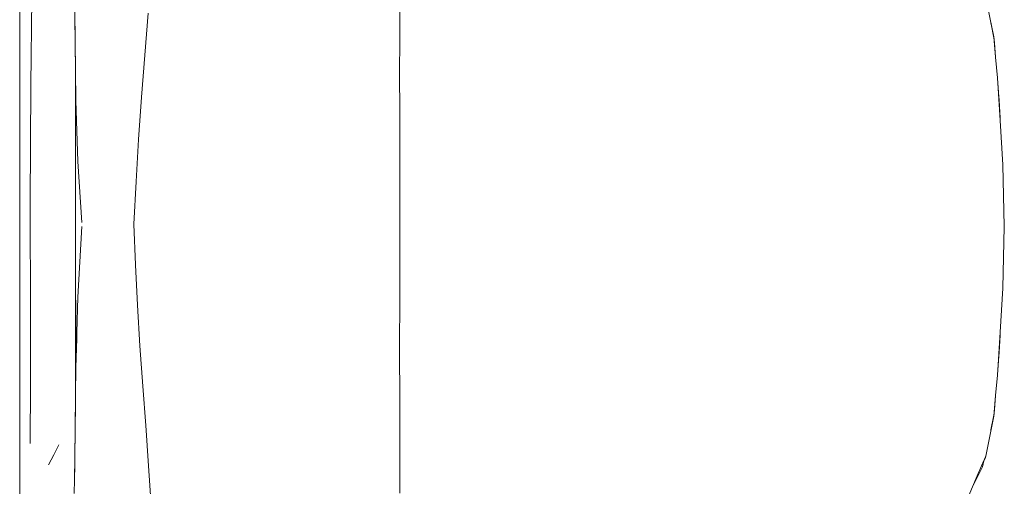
# Model space of a CAD drawing. Header units: millimetres. Extents: x -261 to 187, y -214 to 106.
# Tile 754 of 1056: x -204.843 to -204.071, y 8.716 to 9.081. Entities that reach past the tile are written whole.
import ezdxf

# ---------------------------------------------------------------- set-up
doc = ezdxf.new("R2010")
doc.units = ezdxf.units.MM
doc.header["$LTSCALE"] = 0.005
doc.header["$MEASUREMENT"] = 0
doc.layers.add('IFC-Elemento de mobília-Contorno', color=9, linetype='Continuous', lineweight=5)

msp = doc.modelspace()

# ---------------------------------------------------------------- linework, layer by layer
at = {"layer": 'IFC-Elemento de mobília-Contorno', "lineweight": 5}
for p, q in [((-204.84283, 9.03414), (-204.84272, 9.18757)), ((-204.83422, 9.02968), (-204.83307, 9.12219)), ((-204.54495, 9.06533), (-204.54495, 9.10114)), ((-204.08556, 9.09896), (-204.07934, 9.06758)), ((-204.79968, 9.08759), (-204.79937, 9.06445)), ((-204.74462, 9.05314), (-204.74206, 9.08614)), ((-204.79956, 9.07861), (-204.79941, 9.06726)), ((-204.08151, 9.07851), (-204.08103, 9.07615)), ((-204.08103, 9.07615), (-204.07942, 9.06817)), ((-204.79941, 9.06726), (-204.79932, 9.06011)), ((-204.79937, 9.06445), (-204.79907, 9.04082)), ((-204.54498, 9.03869), (-204.54495, 9.06533)), ((-204.07942, 9.06817), (-204.07935, 9.06765)), ((-204.07934, 9.06758), (-204.07781, 9.05151)), ((-204.07934, 9.06758), (-204.07874, 9.06272)), ((-204.07874, 9.06272), (-204.07781, 9.05151)), ((-204.79932, 9.06011), (-204.79909, 9.04289)), ((-204.74725, 9.02034), (-204.74462, 9.05314)), ((-204.07781, 9.05151), (-204.07629, 9.03545)), ((-204.79909, 8.78177), (-204.79909, 9.04289)), ((-204.79907, 9.04082), (-204.79878, 9.01767)), ((-204.54498, 9.03869), (-204.54495, 9.00884)), ((-204.84283, 9.03414), (-204.84281, 8.8242)), ((-204.07629, 9.03545), (-204.07522, 9.0187)), ((-204.07627, 9.03515), (-204.07626, 9.03503)), ((-204.07626, 9.03503), (-204.07533, 9.02055)), ((-204.83452, 8.93731), (-204.83422, 9.02968)), ((-204.79878, 9.01767), (-204.79725, 8.97002)), ((-204.74963, 8.98706), (-204.74725, 9.02034)), ((-204.07536, 9.02096), (-204.07509, 9.01757)), ((-204.07522, 9.0187), (-204.07415, 9.00194)), ((-204.07509, 9.01757), (-204.07415, 9.00194)), ((-204.07509, 9.01757), (-204.07428, 9.00413)), ((-204.54495, 9.00884), (-204.54495, 8.97269)), ((-204.07428, 9.00413), (-204.07422, 9.00313)), ((-204.07415, 9.00194), (-204.07227, 8.9674)), ((-204.75157, 8.95419), (-204.74963, 8.98706)), ((-204.79725, 8.97002), (-204.79417, 8.92201)), ((-204.54496, 8.93728), (-204.54495, 8.97269)), ((-204.07227, 8.9674), (-204.071, 8.91905)), ((-204.75337, 8.92071), (-204.75157, 8.95419)), ((-204.83452, 8.93731), (-204.83432, 8.84916)), ((-204.54496, 8.93728), (-204.54495, 8.90519)), ((-204.79565, 8.89124), (-204.79417, 8.91889)), ((-204.75337, 8.92071), (-204.752, 8.88887)), ((-204.07227, 8.8707), (-204.071, 8.91905)), ((-204.54495, 8.86772), (-204.54495, 8.90519)), ((-204.79712, 8.86359), (-204.79565, 8.89124)), ((-204.752, 8.88887), (-204.75057, 8.85734)), ((-204.07415, 8.83617), (-204.07227, 8.8707)), ((-204.79878, 8.80857), (-204.79878, 8.86143)), ((-204.79795, 8.83608), (-204.79712, 8.86359)), ((-204.54499, 8.81865), (-204.54495, 8.86772)), ((-204.75057, 8.85734), (-204.74859, 8.82548)), ((-204.83432, 8.84916), (-204.8343, 8.79589)), ((-204.79878, 8.80857), (-204.7981, 8.83128)), ((-204.7981, 8.83128), (-204.79795, 8.83608)), ((-204.07522, 8.81941), (-204.07415, 8.83617)), ((-204.07509, 8.82054), (-204.07415, 8.83617)), ((-204.07509, 8.82054), (-204.07428, 8.83398)), ((-204.07428, 8.83398), (-204.07422, 8.83497)), ((-204.84281, 8.8242), (-204.84273, 8.65658)), ((-204.74859, 8.82548), (-204.7464, 8.79396)), ((-204.54499, 8.81865), (-204.54495, 8.78663)), ((-204.07629, 8.80266), (-204.07522, 8.81941)), ((-204.07626, 8.80308), (-204.07533, 8.81754)), ((-204.07537, 8.81713), (-204.07509, 8.82054)), ((-204.79903, 8.7871), (-204.79878, 8.80857)), ((-204.07781, 8.78659), (-204.07629, 8.80266)), ((-204.07627, 8.80296), (-204.07626, 8.80308)), ((-204.07627, 8.80296), (-204.07626, 8.80308)), ((-204.07627, 8.80296), (-204.07626, 8.80308)), ((-204.83472, 8.7491), (-204.8343, 8.79589)), ((-204.7464, 8.79396), (-204.74399, 8.76305)), ((-204.79909, 8.78189), (-204.79903, 8.7871)), ((-204.54496, 8.75216), (-204.54495, 8.78663)), ((-204.07934, 8.77053), (-204.07781, 8.78659)), ((-204.07874, 8.77539), (-204.07781, 8.78659)), ((-204.79929, 8.76571), (-204.79909, 8.78177)), ((-204.7993, 8.76505), (-204.79918, 8.77484)), ((-204.084, 8.74699), (-204.07934, 8.77053)), ((-204.0815, 8.7596), (-204.07942, 8.76993)), ((-204.08148, 8.75974), (-204.07942, 8.76993)), ((-204.08103, 8.76196), (-204.07942, 8.76993)), ((-204.07942, 8.76993), (-204.07935, 8.77046)), ((-204.07934, 8.77053), (-204.07874, 8.77539)), ((-204.79942, 8.75545), (-204.79929, 8.76571)), ((-204.79939, 8.75803), (-204.7993, 8.76505)), ((-204.74399, 8.76305), (-204.74173, 8.73155)), ((-204.08151, 8.75956), (-204.08103, 8.76196)), ((-204.79957, 8.74365), (-204.79942, 8.75545)), ((-204.79956, 8.74394), (-204.79944, 8.75389)), ((-204.81613, 8.74025), (-204.81214, 8.74811)), ((-204.54496, 8.75216), (-204.54495, 8.71025)), ((-204.08556, 8.73915), (-204.084, 8.74699)), ((-204.82012, 8.73239), (-204.81613, 8.74025)), ((-204.79973, 8.73184), (-204.79957, 8.74365)), ((-204.79964, 8.73872), (-204.79956, 8.74394)), ((-204.08887, 8.73146), (-204.08556, 8.73915)), ((-204.08728, 8.73479), (-204.08586, 8.73804)), ((-204.08586, 8.73804), (-204.0857, 8.73882)), ((-204.79991, 8.72093), (-204.79973, 8.73184)), ((-204.74173, 8.73155), (-204.7408, 8.71623)), ((-204.09218, 8.72376), (-204.08887, 8.73146)), ((-204.09074, 8.72569), (-204.08811, 8.73088)), ((-204.08811, 8.73088), (-204.08714, 8.73547)), ((-204.79996, 8.71768), (-204.79986, 8.72306)), ((-204.79986, 8.72306), (-204.79977, 8.72928)), ((-204.09879, 8.70837), (-204.09218, 8.72376)), ((-204.09548, 8.71607), (-204.09218, 8.72376)), ((-204.0934, 8.72048), (-204.09074, 8.72569)), ((-204.80009, 8.71002), (-204.79991, 8.72093)), ((-204.7408, 8.71623), (-204.73986, 8.70091)), ((-204.09564, 8.7157), (-204.0934, 8.72048)), ((-204.09547, 8.71609), (-204.0934, 8.72048))]:
    msp.add_line(p, q, dxfattribs=at)

doc.saveas('drawing.dxf')
